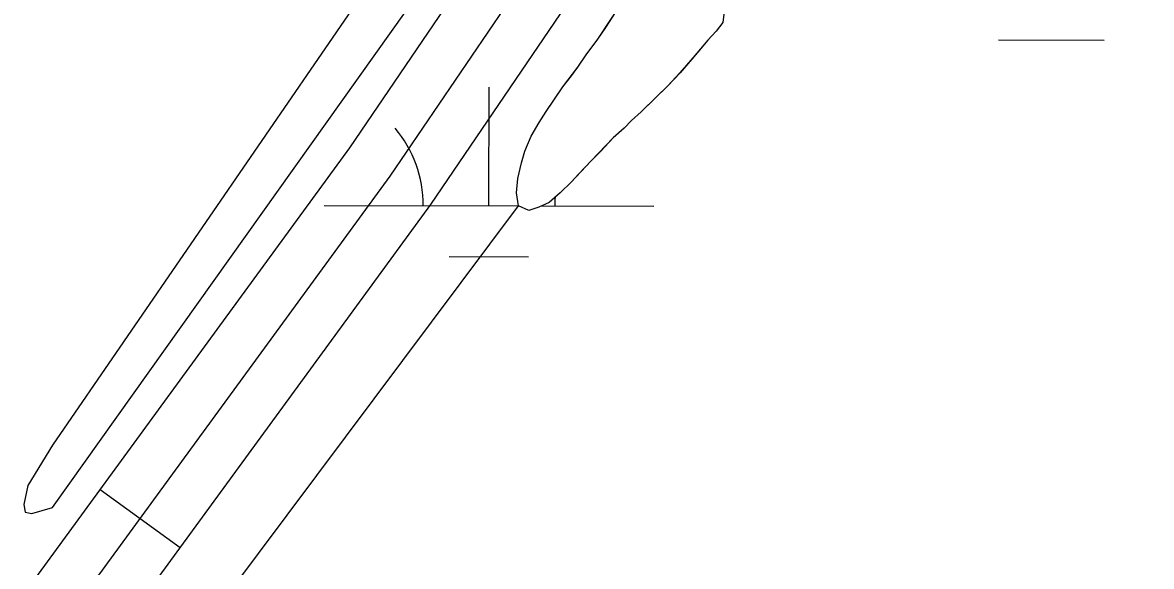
# Model space of a CAD drawing. Extents: x 3219052 to 3256913, y 800770 to 826146.
# Drawn here: x 3228101.2 to 3228443.8, y 823912.7 to 824078 of the extents above; entities that cross this region are included whole.
import ezdxf

# ---------------------------------------------------------------- set-up
doc = ezdxf.new("R2010")
doc.units = 0
for name, color, linetype in [('V-ROAD-CNTR', 7, 'Continuous'), ('V-SITE-VEGE', 7, 'Continuous'), ('V-TOPO-SHOR', 7, 'Continuous'), ('V-WETL-SWMP', 7, 'Continuous')]:
    doc.layers.add(name, color=color, linetype=linetype)

msp = doc.modelspace()

# ---------------------------------------------------------------- linework, layer by layer
at = {"layer": 'V-ROAD-CNTR'}
msp.add_line((3228124.78, 823936.16), (3228149.01, 823918.47), dxfattribs=at)
for points in [[(3227673.15, 823290.12), (3227742.37, 823410.02), (3227952.26, 823699.8), (3228200.52, 824039.93), (3228329.63, 824229.96), (3228426.17, 824347.92), (3228437.77, 824366.72)], [(3227680.39, 823272.53), (3227680.06, 823272.08), (3227754.97, 823401.85), (3227964.39, 823690.98), (3228212.79, 824031.29), (3228341.66, 824220.98), (3228438.41, 824339.2), (3228455.38, 824366.7)], [(3227700.58, 823276.24), (3227761.2, 823376.65), (3227770.96, 823393.57), (3227976.53, 823682.16), (3228225.05, 824022.66), (3228353.69, 824212), (3228450.65, 824330.47), (3228473, 824366.68)]]:
    msp.add_lwpolyline(points, dxfattribs=at)
at = {"layer": 'V-SITE-VEGE'}
for p, q in [((3228275.81, 824072.9), (3228283.48, 824084.57)), ((3228313.7, 824077.96), (3228311.74, 824075.39)), ((3228311.74, 824075.39), (3228309.18, 824072.61)), ((3228272.28, 824068.15), (3228275.81, 824072.9)), ((3228309.18, 824072.61), (3228300.73, 824062.71)), ((3228269.73, 824064.39), (3228272.28, 824068.15)), ((3228265.21, 824058.45), (3228269.73, 824064.39)), ((3228300.73, 824062.71), (3228296.99, 824058.75)), ((3228260.1, 824050.93), (3228265.21, 824058.45)), ((3228296.99, 824058.75), (3228288.92, 824050.83)), ((3228257.94, 824047.57), (3228260.1, 824050.93)), ((3228288.92, 824050.83), (3228285.97, 824048.25)), ((3228255.58, 824043.41), (3228257.94, 824047.57)), ((3228285.97, 824048.25), (3228283.81, 824045.88)), ((3228283.81, 824045.88), (3228280.46, 824042.91)), ((3228253.62, 824038.86), (3228255.58, 824043.41)), ((3228280.46, 824042.91), (3228273.77, 824035.97)), ((3228252.65, 824035.31), (3228253.62, 824038.86)), ((3228251.48, 824030.57), (3228252.65, 824035.31)), ((3228273.77, 824035.97), (3228267.68, 824029.44)), ((3228251.1, 824026.22), (3228251.48, 824030.57)), ((3228267.68, 824029.44), (3228264.33, 824026.27)), ((3228251.71, 824022.27), (3228251.1, 824026.22)), ((3228260.98, 824023.3), (3228257.83, 824021.9)), ((3228264.33, 824026.27), (3228260.98, 824023.3)), ((3228254.87, 824020.91), (3228251.71, 824022.27)), ((3228257.83, 824021.9), (3228254.87, 824020.91))]:
    msp.add_line(p, q, dxfattribs=at)
at = {"layer": 'V-TOPO-SHOR'}
msp.add_line((3228044.26, 823744.86), (3228251.71, 824022.27), dxfattribs=at)
for points in [[(3228404.66, 824364.12), (3228401.1, 824358.86), (3228358.09, 824303.37), (3228318.82, 824259.23), (3228218.01, 824106.59), (3228110.25, 823949.55), (3228102.73, 823937.38), (3228101.55, 823931.6), (3228101.96, 823929.21), (3228103.95, 823928.82), (3228110.31, 823930.63), (3228276.54, 824164.33), (3228364.9, 824289.26), (3228418.75, 824364.1)], [(3228313.7, 824077.96), (3228311.74, 824075.39), (3228309.18, 824072.61), (3228306.03, 824068.85), (3228300.73, 824062.71), (3228296.99, 824058.75), (3228293.64, 824055.39), (3228288.92, 824050.83), (3228285.97, 824048.25), (3228283.81, 824045.88), (3228280.46, 824042.91), (3228276.72, 824038.94), (3228273.77, 824035.97), (3228270.03, 824032.01), (3228267.68, 824029.44), (3228264.33, 824026.27), (3228260.98, 824023.3), (3228257.83, 824021.9), (3228254.87, 824020.91), (3228251.71, 824022.27), (3228251.1, 824026.22), (3228251.48, 824030.57), (3228252.65, 824035.31), (3228253.62, 824038.86), (3228255.58, 824043.41), (3228257.94, 824047.57), (3228260.1, 824050.93), (3228262.26, 824054.09), (3228265.21, 824058.45), (3228267.76, 824061.81), (3228269.73, 824064.39), (3228272.28, 824068.15), (3228275.81, 824072.9), (3228278.17, 824076.46), (3228281.12, 824081.01)]]:
    msp.add_lwpolyline(points, dxfattribs=at)
at = {"layer": 'V-WETL-SWMP'}
for p, q in [((3228315.05, 824088.62), (3228313.7, 824077.96)), ((3228278.17, 824076.45), (3228281.12, 824081)), ((3228313.7, 824077.96), (3228311.74, 824075.38)), ((3228275.82, 824072.89), (3228278.17, 824076.45)), ((3228311.74, 824075.38), (3228309.18, 824072.61)), ((3228272.28, 824068.14), (3228275.82, 824072.89)), ((3228309.18, 824072.61), (3228306.03, 824068.85)), ((3228397.44, 824072.71), (3228429.44, 824072.64)), ((3228269.72, 824064.38), (3228272.28, 824068.14)), ((3228306.03, 824068.85), (3228300.72, 824062.71)), ((3228267.76, 824061.81), (3228269.72, 824064.38)), ((3228265.2, 824058.44), (3228267.76, 824061.81)), ((3228300.72, 824062.71), (3228296.99, 824058.75)), ((3228242.74, 824022.29), (3228242.82, 824058.29)), ((3228262.26, 824054.09), (3228265.2, 824058.44)), ((3228296.99, 824058.75), (3228293.64, 824055.38)), ((3228260.1, 824050.93), (3228262.26, 824054.09)), ((3228293.64, 824055.38), (3228288.92, 824050.83)), ((3228257.94, 824047.56), (3228260.1, 824050.93)), ((3228288.92, 824050.83), (3228285.97, 824048.25)), ((3228255.58, 824043.41), (3228257.94, 824047.56)), ((3228285.97, 824048.25), (3228283.8, 824045.87)), ((3228283.8, 824045.87), (3228280.46, 824042.9)), ((3228253.62, 824038.86), (3228255.58, 824043.41)), ((3228280.46, 824042.9), (3228276.72, 824038.94)), ((3228252.65, 824035.3), (3228253.62, 824038.86)), ((3228276.72, 824038.94), (3228273.77, 824035.97)), ((3228251.48, 824030.56), (3228252.65, 824035.3)), ((3228273.77, 824035.97), (3228270.03, 824032.01)), ((3228251.1, 824026.22), (3228251.48, 824030.56)), ((3228270.03, 824032.01), (3228267.67, 824029.43)), ((3228267.67, 824029.43), (3228264.33, 824026.26)), ((3228251.71, 824022.27), (3228251.1, 824026.22)), ((3228260.98, 824023.29), (3228257.83, 824021.9)), ((3228264.33, 824026.26), (3228260.98, 824023.29)), ((3228192.74, 824022.4), (3228251.71, 824022.27)), ((3228254.87, 824020.9), (3228251.71, 824022.27)), ((3228257.83, 824021.9), (3228254.87, 824020.9)), ((3228258.64, 824022.26), (3228292.74, 824022.19)), ((3228230.71, 824006.88), (3228254.71, 824006.83))]:
    msp.add_line(p, q, dxfattribs=at)
for centre, start, end in [((3228187.5, 824022.88), 359.1081, 40.6518), ((3228297.99, 824022.65), 176.3135, 180.6517)]:
    msp.add_arc(centre, 35.25, start, end, dxfattribs=at)

doc.saveas('drawing.dxf')
